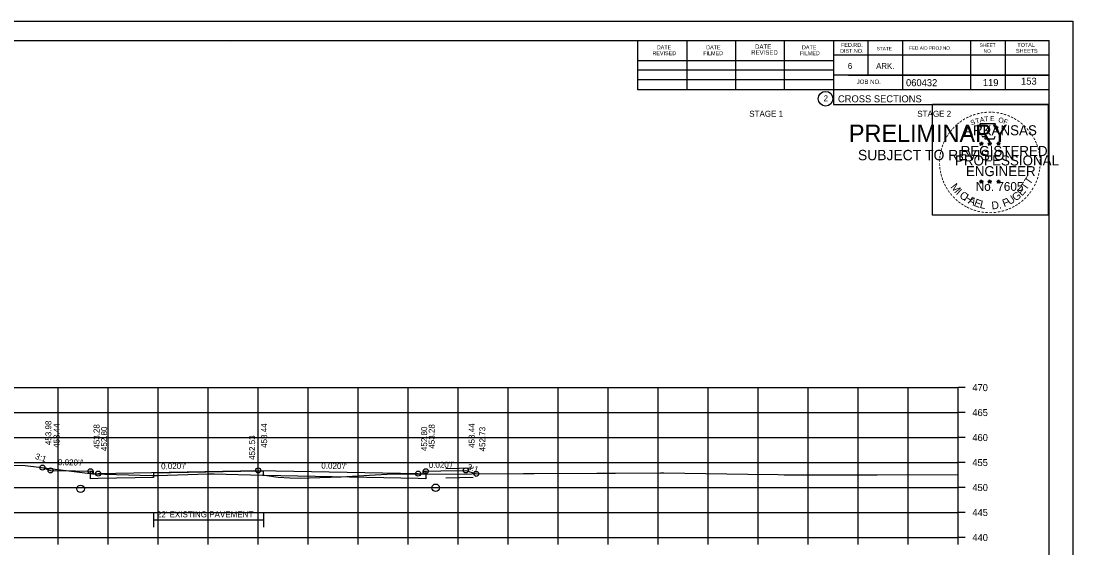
# Model space of a CAD drawing. Extents: x 1538688 to 1540766, y 656250 to 671912.
# Drawn here: x 1538810.8 to 1539021.1, y 665832.7 to 665938.1 of the extents above; entities that cross this region are included whole.
import ezdxf

# ---------------------------------------------------------------- set-up
doc = ezdxf.new("R2010")
doc.units = 0
for name, color, linetype in [('18', 7, 'Continuous'), ('20', 7, 'Continuous'), ('22', 7, 'Continuous'), ('26', 7, 'Continuous'), ('39', 7, 'Continuous'), ('41', 7, 'Continuous'), ('42', 7, 'Continuous'), ('7', 7, 'Continuous'), ('8', 7, 'Continuous'), ('9', 7, 'Continuous'), ('Borings', 7, 'Continuous'), ('Default', 7, 'Continuous'), ('Horizontal Alignment', 7, 'Continuous'), ('RipRap', 7, 'Continuous'), ('Wall Heights', 7, 'Continuous')]:
    doc.layers.add(name, color=color, linetype=linetype)

msp = doc.modelspace()

# ---------------------------------------------------------------- linework, layer by layer
at = {"layer": '18'}
msp.add_lwpolyline([(1538807.55, 665849.26), (1538811.58, 665849.17), (1538820.86, 665848.01), (1538825.11, 665847.49), (1538832.29, 665847.3), (1538836.91, 665847.15), (1538837.2, 665847.17), (1538837.98, 665847.18), (1538848.16, 665847.49), (1538849.36, 665847.47), (1538859.07, 665847.26), (1538859.46, 665847.21), (1538862.21, 665846.86), (1538864.53, 665846.73), (1538866.57, 665846.61), (1538868.41, 665846.67), (1538874.79, 665846.88), (1538881.55, 665847.31), (1538884.01, 665847.42), (1538888.26, 665847.51), (1538890.44, 665847.42), (1538911.22, 665847.54), (1538912.87, 665847.55), (1538913.39, 665847.55), (1538925.88, 665847.63), (1538929.62, 665847.65), (1538938.63, 665847.71), (1538939.28, 665847.71), (1538956.1, 665847.42), (1538962.15, 665847.34), (1538963.39, 665847.3), (1538980.81, 665847.33), (1538981.95, 665847.33), (1538998.18, 665847.36)], dxfattribs=at)
at = {"layer": '20'}
msp.add_lwpolyline([(1538815.04, 665848.74), (1538816.67, 665848.19), (1538821.67, 665848.09), (1538824.67, 665848.03), (1538825.17, 665848.03), (1538825.18, 665847.53), (1538826.18, 665847.55), (1538858.18, 665848.19), (1538890.18, 665847.55), (1538891.18, 665847.53), (1538891.19, 665848.03), (1538891.69, 665848.03), (1538894.69, 665848.09), (1538899.69, 665848.19), (1538901.81, 665847.49)], dxfattribs=at)
at = {"layer": '22'}
for p, q in [((1538718.18, 665864.75), (1538998.18, 665864.75)), ((1538818.18, 665834.75), (1538818.18, 665864.75)), ((1538828.18, 665834.75), (1538828.18, 665864.75)), ((1538838.18, 665834.75), (1538838.18, 665864.75)), ((1538848.18, 665834.75), (1538848.18, 665864.75)), ((1538858.18, 665834.75), (1538858.18, 665864.75)), ((1538868.18, 665834.75), (1538868.18, 665864.75)), ((1538878.18, 665834.75), (1538878.18, 665864.75)), ((1538888.18, 665834.75), (1538888.18, 665864.75)), ((1538898.18, 665834.75), (1538898.18, 665864.75)), ((1538908.18, 665834.75), (1538908.18, 665864.75)), ((1538918.18, 665834.75), (1538918.18, 665864.75)), ((1538928.18, 665834.75), (1538928.18, 665864.75)), ((1538938.18, 665834.75), (1538938.18, 665864.75)), ((1538948.18, 665834.75), (1538948.18, 665864.75)), ((1538958.18, 665834.75), (1538958.18, 665864.75)), ((1538968.18, 665834.75), (1538968.18, 665864.75)), ((1538978.18, 665834.75), (1538978.18, 665864.75)), ((1538988.18, 665834.75), (1538988.18, 665864.75)), ((1538998.18, 665834.75), (1538998.18, 665864.75)), ((1538718.18, 665859.75), (1538998.18, 665859.75)), ((1538718.18, 665854.75), (1538998.18, 665854.75)), ((1538718.18, 665849.75), (1538998.18, 665849.75)), ((1538718.18, 665844.75), (1538998.18, 665844.75)), ((1538718.18, 665839.75), (1538998.18, 665839.75)), ((1538718.18, 665834.75), (1538998.18, 665834.75))]:
    msp.add_line(p, q, dxfattribs=at)
at = {"layer": '26'}
for p, q in [((1538687.78, 665938.11), (1539021.11, 665938.11)), ((1538901.18, 665848.6), (1538895.68, 665848.49)), ((1538901.18, 665846.77), (1538895.68, 665846.66))]:
    msp.add_line(p, q, dxfattribs=at)
for points in [[(1538687.77, 665938.11), (1539021.11, 665938.11), (1539021.11, 665724.77), (1538687.77, 665724.77)], [(1538993.03, 665921.44), (1539016.13, 665921.44), (1539016.13, 665899.29), (1538993.03, 665899.29)]]:
    msp.add_lwpolyline(points, close=True, dxfattribs=at)
for centre in [(1538815.04, 665848.74), (1538816.67, 665848.19), (1538824.67, 665848.03), (1538858.18, 665848.19), (1538891.69, 665848.03), (1538899.69, 665848.19), (1538826.18, 665847.55), (1538890.18, 665847.55), (1538901.81, 665847.49)]:
    msp.add_circle(centre, 0.5, dxfattribs=at)
at = {"layer": '39'}
for centre in [(1538822.68, 665844.49), (1538893.68, 665844.71)]:
    msp.add_circle(centre, 0.75, dxfattribs=at)
at = {"layer": '7'}
for p, q in [((1538837.23, 665839.6), (1538837.23, 665836.85)), ((1538859.23, 665838.23), (1538837.23, 665838.23)), ((1538859.23, 665839.6), (1538859.23, 665836.85))]:
    msp.add_line(p, q, dxfattribs=at)
at = {"layer": '8'}
for p, q in [((1539002.44, 665913.66), (1539002.79, 665913.55)), ((1539002.44, 665913.66), (1539002.69, 665913.61)), ((1539002.44, 665913.66), (1539002.68, 665913.54)), ((1539002.57, 665913.25), (1539002.79, 665913.55)), ((1539002.57, 665913.25), (1539002.7, 665913.49)), ((1539002.57, 665913.25), (1539002.79, 665913.47)), ((1539002.79, 665913.91), (1539002.75, 665913.66)), ((1539002.79, 665913.55), (1539002.79, 665913.91)), ((1539002.79, 665913.91), (1539002.84, 665913.66)), ((1539003.13, 665913.66), (1539002.79, 665913.55)), ((1539003, 665913.25), (1539002.79, 665913.55)), ((1539003, 665913.25), (1539002.79, 665913.46)), ((1539003.13, 665913.66), (1539002.85, 665913.61)), ((1539003, 665913.25), (1539002.86, 665913.54)), ((1539003.13, 665913.66), (1539002.93, 665913.56)), ((1539004.11, 665913.66), (1539004.46, 665913.55)), ((1539004.11, 665913.66), (1539004.36, 665913.61)), ((1539004.11, 665913.66), (1539004.35, 665913.54)), ((1539004.24, 665913.25), (1539004.46, 665913.55)), ((1539004.24, 665913.25), (1539004.37, 665913.49)), ((1539004.24, 665913.25), (1539004.46, 665913.47)), ((1539004.46, 665913.91), (1539004.42, 665913.66)), ((1539004.46, 665913.55), (1539004.46, 665913.91)), ((1539004.46, 665913.91), (1539004.51, 665913.66)), ((1539004.8, 665913.66), (1539004.46, 665913.55)), ((1539004.67, 665913.25), (1539004.46, 665913.55)), ((1539004.67, 665913.25), (1539004.46, 665913.46)), ((1539004.8, 665913.66), (1539004.52, 665913.61)), ((1539004.67, 665913.25), (1539004.53, 665913.54)), ((1539004.8, 665913.66), (1539004.6, 665913.56)), ((1539005.87, 665913.65), (1539006.22, 665913.54)), ((1539005.87, 665913.65), (1539006.13, 665913.6)), ((1539005.87, 665913.65), (1539006.11, 665913.52)), ((1539006.01, 665913.24), (1539006.22, 665913.54)), ((1539006.01, 665913.24), (1539006.13, 665913.48)), ((1539006.01, 665913.24), (1539006.22, 665913.46)), ((1539006.22, 665913.9), (1539006.18, 665913.65)), ((1539006.22, 665913.54), (1539006.22, 665913.9)), ((1539006.22, 665913.9), (1539006.27, 665913.65)), ((1539006.57, 665913.65), (1539006.22, 665913.54)), ((1539006.43, 665913.24), (1539006.22, 665913.54)), ((1539006.43, 665913.24), (1539006.22, 665913.45)), ((1539006.57, 665913.65), (1539006.28, 665913.6)), ((1539006.43, 665913.24), (1539006.3, 665913.53)), ((1539006.57, 665913.65), (1539006.36, 665913.54)), ((1539002.43, 665906.09), (1539002.78, 665905.97)), ((1539002.43, 665906.09), (1539002.69, 665906.04)), ((1539002.43, 665906.09), (1539002.67, 665905.96)), ((1539002.57, 665905.68), (1539002.78, 665905.97)), ((1539002.57, 665905.68), (1539002.69, 665905.92)), ((1539002.57, 665905.68), (1539002.78, 665905.89)), ((1539002.78, 665906.34), (1539002.74, 665906.09)), ((1539002.78, 665905.97), (1539002.78, 665906.34)), ((1539002.78, 665906.34), (1539002.83, 665906.09)), ((1539003.13, 665906.09), (1539002.78, 665905.97)), ((1539003, 665905.68), (1539002.78, 665905.97)), ((1539003, 665905.68), (1539002.78, 665905.89)), ((1539003.13, 665906.09), (1539002.84, 665906.04)), ((1539003, 665905.68), (1539002.86, 665905.97)), ((1539003.13, 665906.09), (1539002.93, 665905.98)), ((1539004.1, 665906.09), (1539004.45, 665905.97)), ((1539004.1, 665906.09), (1539004.36, 665906.04)), ((1539004.1, 665906.09), (1539004.34, 665905.96)), ((1539004.24, 665905.68), (1539004.45, 665905.97)), ((1539004.24, 665905.68), (1539004.36, 665905.92)), ((1539004.24, 665905.68), (1539004.45, 665905.89)), ((1539004.45, 665906.34), (1539004.41, 665906.09)), ((1539004.45, 665905.97), (1539004.45, 665906.34)), ((1539004.45, 665906.34), (1539004.5, 665906.09)), ((1539004.8, 665906.09), (1539004.45, 665905.97)), ((1539004.67, 665905.68), (1539004.45, 665905.97)), ((1539004.67, 665905.68), (1539004.45, 665905.89)), ((1539004.8, 665906.09), (1539004.51, 665906.04)), ((1539004.67, 665905.68), (1539004.53, 665905.97)), ((1539004.8, 665906.09), (1539004.6, 665905.98)), ((1539005.87, 665906.08), (1539006.22, 665905.96)), ((1539005.87, 665906.08), (1539006.12, 665906.03)), ((1539005.87, 665906.08), (1539006.11, 665905.95)), ((1539006, 665905.67), (1539006.22, 665905.96)), ((1539006, 665905.67), (1539006.13, 665905.91)), ((1539006, 665905.67), (1539006.22, 665905.88)), ((1539006.22, 665906.33), (1539006.18, 665906.08)), ((1539006.22, 665905.96), (1539006.22, 665906.33)), ((1539006.22, 665906.33), (1539006.27, 665906.08)), ((1539006.57, 665906.08), (1539006.22, 665905.96)), ((1539006.43, 665905.67), (1539006.22, 665905.96)), ((1539006.43, 665905.67), (1539006.22, 665905.88)), ((1539006.57, 665906.08), (1539006.28, 665906.03)), ((1539006.43, 665905.67), (1539006.3, 665905.96)), ((1539006.57, 665906.08), (1539006.36, 665905.97))]:
    msp.add_line(p, q, dxfattribs=at)
for points in [[(1539002.48, 665917.54), (1539002.75, 665916.71)], [(1539005.99, 665916.61), (1539006.13, 665916.9), (1539005.45, 665916.87), (1539005.6, 665917.54), (1539002.48, 665917.54)], [(1539002.79, 665913.91), (1539003, 665913.25), (1539002.44, 665913.66), (1539003.13, 665913.66), (1539002.57, 665913.25), (1539002.79, 665913.91)], [(1539002.97, 665915.11), (1539002.97, 665915.03), (1539003.53, 665915.01), (1539003.48, 665914.53), (1539005.35, 665914.53), (1539005.55, 665915.07)], [(1539004.46, 665913.91), (1539004.67, 665913.25), (1539004.11, 665913.66), (1539004.8, 665913.66), (1539004.24, 665913.25), (1539004.46, 665913.91)], [(1539006.22, 665913.9), (1539006.43, 665913.24), (1539005.87, 665913.65), (1539006.57, 665913.65), (1539006.01, 665913.24), (1539006.22, 665913.9)], [(1539002.78, 665906.34), (1539003, 665905.68), (1539002.43, 665906.09), (1539003.13, 665906.09), (1539002.57, 665905.68), (1539002.78, 665906.34)], [(1539004.45, 665906.34), (1539004.67, 665905.68), (1539004.1, 665906.09), (1539004.8, 665906.09), (1539004.24, 665905.68), (1539004.45, 665906.34)], [(1539006.22, 665906.33), (1539006.43, 665905.67), (1539005.87, 665906.08), (1539006.57, 665906.08), (1539006, 665905.67), (1539006.22, 665906.33)]]:
    msp.add_lwpolyline(points, dxfattribs=at)
for centre, radius in [((1539002.79, 665913.55), 0.172), ((1539002.79, 665913.55), 0.145), ((1539002.79, 665913.55), 0.116), ((1539002.79, 665913.55), 0.0991), ((1539002.79, 665913.55), 0.0747), ((1539002.79, 665913.55), 0.0495), ((1539002.79, 665913.55), 0.0296), ((1539004.46, 665913.55), 0.172), ((1539004.46, 665913.55), 0.145), ((1539004.46, 665913.55), 0.116), ((1539004.46, 665913.55), 0.0991), ((1539004.46, 665913.55), 0.0747), ((1539004.46, 665913.55), 0.0495), ((1539004.46, 665913.55), 0.0296), ((1539006.22, 665913.54), 0.172), ((1539006.22, 665913.54), 0.145), ((1539006.22, 665913.54), 0.116), ((1539006.22, 665913.54), 0.0991), ((1539006.22, 665913.54), 0.0747), ((1539006.22, 665913.54), 0.0495), ((1539006.22, 665913.54), 0.0296), ((1539002.78, 665905.97), 0.172), ((1539002.78, 665905.97), 0.145), ((1539002.78, 665905.97), 0.116), ((1539002.78, 665905.97), 0.0991), ((1539002.78, 665905.97), 0.0747), ((1539002.78, 665905.97), 0.0495), ((1539002.78, 665905.97), 0.0296), ((1539004.45, 665905.97), 0.172), ((1539004.45, 665905.97), 0.145), ((1539004.45, 665905.97), 0.116), ((1539004.45, 665905.97), 0.0991), ((1539004.45, 665905.97), 0.0747), ((1539004.45, 665905.97), 0.0495), ((1539004.45, 665905.97), 0.0296), ((1539006.22, 665905.96), 0.172), ((1539006.22, 665905.96), 0.145), ((1539006.22, 665905.96), 0.116), ((1539006.22, 665905.96), 0.0991), ((1539006.22, 665905.96), 0.0747), ((1539006.22, 665905.96), 0.0495), ((1539006.22, 665905.96), 0.0296)]:
    msp.add_circle(centre, radius, dxfattribs=at)
at = {"layer": 'Borings'}
for p, q in [((1538998.18, 665834.75), (1538998.18, 665864.75)), ((1538999.58, 665864.75), (1538998.18, 665864.75)), ((1538999.58, 665859.75), (1538998.18, 665859.75)), ((1538999.58, 665854.75), (1538998.18, 665854.75)), ((1538999.58, 665849.75), (1538998.18, 665849.75)), ((1538999.58, 665844.75), (1538998.18, 665844.75)), ((1538999.58, 665839.75), (1538998.18, 665839.75)), ((1538718.18, 665834.75), (1538998.18, 665834.75)), ((1538818.18, 665833.35), (1538818.18, 665834.75)), ((1538828.18, 665833.35), (1538828.18, 665834.75)), ((1538838.18, 665833.35), (1538838.18, 665834.75)), ((1538848.18, 665833.35), (1538848.18, 665834.75)), ((1538858.18, 665833.35), (1538858.18, 665834.75)), ((1538868.18, 665833.35), (1538868.18, 665834.75)), ((1538878.18, 665833.35), (1538878.18, 665834.75)), ((1538888.18, 665833.35), (1538888.18, 665834.75)), ((1538898.18, 665833.35), (1538898.18, 665834.75)), ((1538908.18, 665833.35), (1538908.18, 665834.75)), ((1538918.18, 665833.35), (1538918.18, 665834.75)), ((1538928.18, 665833.35), (1538928.18, 665834.75)), ((1538938.18, 665833.35), (1538938.18, 665834.75)), ((1538948.18, 665833.35), (1538948.18, 665834.75)), ((1538958.18, 665833.35), (1538958.18, 665834.75)), ((1538968.18, 665833.35), (1538968.18, 665834.75)), ((1538978.18, 665833.35), (1538978.18, 665834.75)), ((1538988.18, 665833.35), (1538988.18, 665834.75)), ((1538998.18, 665833.35), (1538998.18, 665834.75)), ((1538999.58, 665834.75), (1538998.18, 665834.75))]:
    msp.add_line(p, q, dxfattribs=at)
at = {"layer": 'RipRap'}
for p, q in [((1538700.18, 665934.21), (1539016.36, 665934.21)), ((1538852.7, 665933.95), (1538852.7, 665933.95)), ((1538852.7, 665933.95), (1538852.7, 665933.95)), ((1538934.1, 665924.33), (1538934.1, 665934.21)), ((1538943.96, 665924.33), (1538943.96, 665934.01)), ((1538953.72, 665924.33), (1538953.72, 665934.01)), ((1538963.4, 665924.33), (1538963.4, 665934.01)), ((1538973.26, 665934.21), (1538973.26, 665921.41)), ((1538980.1, 665934.21), (1538980.1, 665927.27)), ((1538987.04, 665934.21), (1538987.04, 665924.33)), ((1539000.62, 665934.21), (1539000.62, 665924.33)), ((1539007.56, 665934.21), (1539007.56, 665924.33)), ((1539016.36, 665728.75), (1539016.36, 665934.21)), ((1539016.36, 665931.27), (1538973.26, 665931.27)), ((1539016.36, 665931.29), (1539016.36, 665931.29)), ((1538934.1, 665930.19), (1538973.26, 665930.19)), ((1538934.1, 665928.33), (1538973.26, 665928.33)), ((1538934.1, 665924.33), (1538934.1, 665926.39)), ((1538934.1, 665926.39), (1538973.26, 665926.39)), ((1539016.36, 665927.27), (1538973.26, 665927.27)), ((1538976.22, 665927.27), (1539016.36, 665927.27)), ((1539016.36, 665924.33), (1538934.1, 665924.33)), ((1538973.26, 665921.41), (1539016.36, 665921.41))]:
    msp.add_line(p, q, dxfattribs=at)
msp.add_circle((1538971.64, 665922.55), 1.47, dxfattribs=at)
at = {"layer": 'Wall Heights'}
msp.add_lwpolyline([(1538891.69, 665848.03), (1538891.69, 665846.53), (1538890.18, 665846.55), (1538859.24, 665847.18), (1538859.24, 665848.01), (1538858.18, 665848.03), (1538837.24, 665847.61), (1538837.24, 665846.78), (1538826.18, 665846.55), (1538824.67, 665846.53), (1538824.67, 665848.03)], dxfattribs=at)

# ---------------------------------------------------------------- texts
at = {"layer": '41'}
for s, p in [('453.98', (1538816.84, 665853.24)), ('453.44', (1538818.47, 665852.69)), ('453.28', (1538826.47, 665852.53)), ('452.80', (1538827.98, 665852.05)), ('453.44', (1538859.98, 665852.69)), ('452.80', (1538891.98, 665852.05)), ('453.28', (1538893.49, 665852.53)), ('453.44', (1538901.49, 665852.69)), ('452.73', (1538903.61, 665851.99)), ('452.53', (1538857.58, 665850.28))]:
    msp.add_text(s, height=1.2, rotation=90, dxfattribs=at).set_placement(p)
at = {"layer": '42'}
for s, rotation, p in [('3:1', 341.5651, (1538813.49, 665850.53)), ("0.020'/'", 358.8542, (1538818.14, 665849.24)), ("0.020'/'", 1.1458, (1538838.79, 665848.41)), ("0.020'/'", 358.8542, (1538870.81, 665848.54)), ("0.020'/'", 1.1458, (1538892.3, 665848.65)), ('3:1', 341.5651, (1538899.91, 665848.41))]:
    msp.add_text(s, height=1.2, rotation=rotation, dxfattribs=at).set_placement(p)
at = {"layer": '7'}
for s, height, p in [('119', 1.4, (1539003.09, 665925.09)), ('153', 1.4, (1539010.73, 665925.37)), ("22' EXISTING PAVEMENT", 1.2, (1538837.93, 665838.79))]:
    msp.add_text(s, height=height, dxfattribs=at).set_placement(p)
at = {"layer": '8'}
for s, height, rotation, p in [('-', 1.6, 13.6301, (1539001.98, 665918.9)), ('-', 1.6, 10.2193, (1539002.66, 665919.07)), ('-', 1.6, 5.8968, (1539003.38, 665919.18)), ('-', 1.6, 0.1862, (1539004.16, 665919.25)), ('-', 1.6, 357.743, (1539004.88, 665919.24)), ('-', 1.6, 352.1617, (1539005.62, 665919.18)), ('-', 1.6, 347.2049, (1539006.34, 665919.07)), ('-', 1.6, 38.9507, (1538998.31, 665916.93)), ('-', 1.6, 36.2317, (1538998.79, 665917.31)), ('-', 1.6, 34.0636, (1538999.36, 665917.71)), ('-', 1.6, 28.7918, (1538999.96, 665918.08)), ('-', 1.6, 24.3072, (1539000.59, 665918.39)), ('S', 1, 21.594, (1539000.83, 665917.21)), ('-', 1.6, 19.1761, (1539001.23, 665918.66)), ('T', 1, 16.4036, (1539001.75, 665917.55)), ('A', 1, 11.2132, (1539002.57, 665917.8)), ('T', 1, 6.0228, (1539003.42, 665917.96)), ('E', 1, 0.8323, (1539004.53, 665918.07)), ('O', 1, 350.4515, (1539006.13, 665917.86)), ('F', 1, 340.0707, (1539007.09, 665917.63)), ('-', 1.6, 342.3362, (1539006.98, 665918.91)), ('-', 1.6, 337.8551, (1539007.71, 665918.69)), ('-', 1.6, 334.1211, (1539008.34, 665918.42)), ('-', 1.6, 329.6409, (1539008.92, 665918.13)), ('-', 1.6, 325.8627, (1539009.57, 665917.77)), ('-', 1.6, 320.5297, (1539010.18, 665917.35)), ('-', 1.6, 54.2325, (1538996.61, 665914.99)), ('-', 1.6, 50.6142, (1538997.03, 665915.55)), ('-', 1.6, 48.423, (1538997.43, 665916.04)), ('-', 1.6, 42.9622, (1538997.88, 665916.52)), ('ARKANSAS', 2, 360, (1538999.33, 665915.25)), ('-', 1.6, 315.5786, (1539010.77, 665916.86)), ('-', 1.6, 309.8797, (1539011.34, 665916.31)), ('-', 1.6, 306.6522, (1539011.87, 665915.71)), ('-', 1.6, 72.3945, (1538995.5, 665912.6)), ('-', 1.6, 67.7743, (1538995.72, 665913.23)), ('-', 1.6, 62.8713, (1538995.97, 665913.85)), ('-', 1.6, 58.0706, (1538996.29, 665914.46)), ('DWB', 0.01, 360, (1539002.77, 665913.54)), ('DWB', 0.01, 360, (1539004.44, 665913.54)), ('DWB', 0.01, 360, (1539006.21, 665913.53)), ('-', 1.4, 303.6753, (1539012.35, 665915.14)), ('-', 1.6, 299.6684, (1539012.67, 665914.53)), ('-', 1.6, 294.6628, (1539013, 665913.92)), ('-', 1.6, 290.5728, (1539013.25, 665913.34)), ('-', 1.6, 81.2013, (1538995.17, 665911.18)), ('-', 1.6, 75.461, (1538995.3, 665911.89)), ('REGISTERED', 2, 360, (1538998.65, 665911.1)), ('-', 1.6, 285.1233, (1539013.49, 665912.76)), ('-', 1.6, 280.5493, (1539013.69, 665912.02)), ('-', 1.6, 94.1959, (1538995.1, 665909.06)), ('-', 1.6, 89.0622, (1538995.07, 665909.79)), ('-', 1.6, 85.1863, (1538995.09, 665910.49)), ('PROFESSIONAL', 2, 360, (1538997.51, 665909.2)), ('-', 1.6, 276.5962, (1539013.85, 665911.25)), ('-', 1.6, 274.3301, (1539013.91, 665910.53)), ('-', 1.6, 269.9407, (1539013.94, 665909.9)), ('-', 1.6, 98.9479, (1538995.17, 665908.39)), ('-', 1.6, 101.7149, (1538995.31, 665907.66)), ('-', 1.6, 105.4578, (1538995.47, 665907.07)), ('ENGINEER', 2, 360, (1538999.69, 665907.07)), ('T', 1.54, 55.055, (1539012.5, 665905.24)), ('-', 1.6, 255.7626, (1539013.74, 665907.9)), ('-', 1.6, 260.9953, (1539013.85, 665908.58)), ('-', 1.6, 263.5172, (1539013.93, 665909.23)), ('-', 1.6, 109.0874, (1538995.69, 665906.43)), ('-', 1.6, 114.0643, (1538995.94, 665905.84)), ('-', 1.6, 115.7289, (1538996.24, 665905.22)), ('M', 1.54, 308.9175, (1538996.55, 665904.87)), ('No. 7605', 1.757, 360, (1539001.67, 665904.12)), ('DWB', 0.01, 360, (1539002.77, 665905.97)), ('DWB', 0.01, 360, (1539004.44, 665905.97)), ('DWB', 0.01, 360, (1539006.2, 665905.96)), ('T', 1.54, 55.055, (1539011.77, 665904.12)), ('-', 1.6, 244.6197, (1539013.08, 665905.88)), ('-', 1.6, 247.8887, (1539013.34, 665906.51)), ('-', 1.6, 252.8681, (1539013.56, 665907.18)), ('-', 1.6, 120.4471, (1538996.6, 665904.63)), ('-', 1.6, 125.8934, (1538997, 665904.07)), ('-', 1.6, 130.7181, (1538997.47, 665903.52)), ('-', 1.6, 134.2238, (1538997.98, 665902.98)), ('I', 1.54, 316.4636, (1538997.6, 665903.55)), ('C', 1.54, 324.0197, (1538998.27, 665902.92)), ('H', 1.54, 327.5342, (1538999.18, 665902.27)), ('U', 1.54, 34.4052, (1539008.47, 665901.24)), ('G', 1.54, 38.2173, (1539009.67, 665901.97)), ('E', 1.54, 48.7313, (1539010.93, 665902.99)), ('-', 1.6, 225.7653, (1539011.37, 665903.34)), ('-', 1.6, 231.2538, (1539011.85, 665903.91)), ('-', 1.6, 233.8452, (1539012.28, 665904.47)), ('-', 1.6, 239.0712, (1539012.68, 665905.13)), ('-', 1.6, 138.9338, (1538998.51, 665902.51)), ('-', 1.6, 144.6463, (1538999.06, 665902.11)), ('-', 1.6, 148.0898, (1538999.63, 665901.74)), ('-', 1.6, 151.5704, (1539000.2, 665901.41)), ('-', 1.6, 154.6002, (1539000.73, 665901.16)), ('A', 1.54, 332.5513, (1539000.03, 665901.73)), ('E', 1.54, 339.2068, (1539001.19, 665901.17)), ('L', 1.54, 346.2929, (1539002.38, 665900.74)), ('D.', 1.54, 5.2602, (1539004.89, 665900.41)), ('F', 1.54, 20.8202, (1539007.34, 665900.85)), ('-', 1.6, 204.2516, (1539008.59, 665901.31)), ('-', 1.6, 207.3568, (1539009.21, 665901.63)), ('-', 1.6, 212.2491, (1539009.77, 665901.98)), ('-', 1.6, 215.7363, (1539010.3, 665902.36)), ('-', 1.6, 221.0851, (1539010.85, 665902.83)), ('-', 1.6, 158.5612, (1539001.35, 665900.91)), ('-', 1.6, 162.7983, (1539002.04, 665900.7)), ('-', 1.6, 167.5555, (1539002.75, 665900.53)), ('-', 1.6, 173.1155, (1539003.52, 665900.42)), ('-', 1.6, 176.5183, (1539004.27, 665900.37)), ('-', 1.6, 181.5918, (1539005.02, 665900.39)), ('-', 1.6, 185.8167, (1539005.83, 665900.46)), ('-', 1.6, 191.2858, (1539006.56, 665900.6)), ('-', 1.6, 195.4743, (1539007.29, 665900.8)), ('-', 1.6, 200.7184, (1539007.97, 665901.04))]:
    msp.add_text(s, height=height, rotation=rotation, dxfattribs=at).set_placement(p)
at = {"layer": '9'}
for s, height, p in [('PRELIMINARY', 3.5, (1538976.31, 665913.88)), ('DWB', 0.01, (1538977.06, 665915.72)), ('SUBJECT TO REVISION', 2.0751, (1538978.12, 665910.25))]:
    msp.add_text(s, height=height, rotation=360, dxfattribs=at).set_placement(p)
at = {"layer": 'Default'}
for s, p in [('STAGE 1', (1538956.38, 665918.94)), ('STAGE 2', (1538989.98, 665918.94))]:
    msp.add_text(s, height=1.2, dxfattribs=at).set_placement(p)
at = {"layer": 'Horizontal Alignment'}
for s, p in [('470', (1539000.98, 665864.05)), ('465', (1539000.98, 665859.05)), ('460', (1539000.98, 665854.05)), ('455', (1539000.98, 665849.05)), ('450', (1539000.98, 665844.05)), ('445', (1539000.98, 665839.05)), ('440', (1539000.98, 665834.05))]:
    msp.add_text(s, height=1.4, dxfattribs=at).set_placement(p)
at = {"layer": 'RipRap'}
for s, height, p in [('DATE', 0.782, (1538937.9, 665932.45)), ('DATE', 0.782, (1538947.76, 665932.45)), ('DATE', 0.879, (1538957.54, 665932.55)), ('DATE', 0.782, (1538966.92, 665932.45)), ('DIST.NO.', 0.782, (1538974.54, 665931.75)), ('FED.RD.', 0.782, (1538974.74, 665932.93)), ('STATE', 0.684, (1538981.86, 665932.25)), ('FED.AID PROJ.NO.', 0.684, (1538988.32, 665932.35)), ('SHEET', 0.684, (1539002.48, 665932.93)), ('NO.', 0.684, (1539003.26, 665931.75)), ('SHEETS', 0.782, (1539009.72, 665931.75)), ('TOTAL', 0.782, (1539010, 665932.93)), ('REVISED', 0.782, (1538937.02, 665931.27)), ('FILMED', 0.782, (1538947.18, 665931.27)), ('REVISED', 0.879, (1538956.76, 665931.37)), ('FILMED', 0.782, (1538966.52, 665931.27)), ('6', 1.17, (1538976.1, 665928.53)), ('ARK.', 1.172, (1538981.76, 665928.53)), ('JOB NO.', 0.879, (1538977.86, 665925.51)), ('060432', 1.4, (1538987.73, 665925.07)), ('2', 1.17, (1538971.26, 665922.06)), ('CROSS SECTIONS', 1.4, (1538974.12, 665921.84))]:
    msp.add_text(s, height=height, rotation=360, dxfattribs=at).set_placement(p)

doc.saveas('drawing.dxf')
